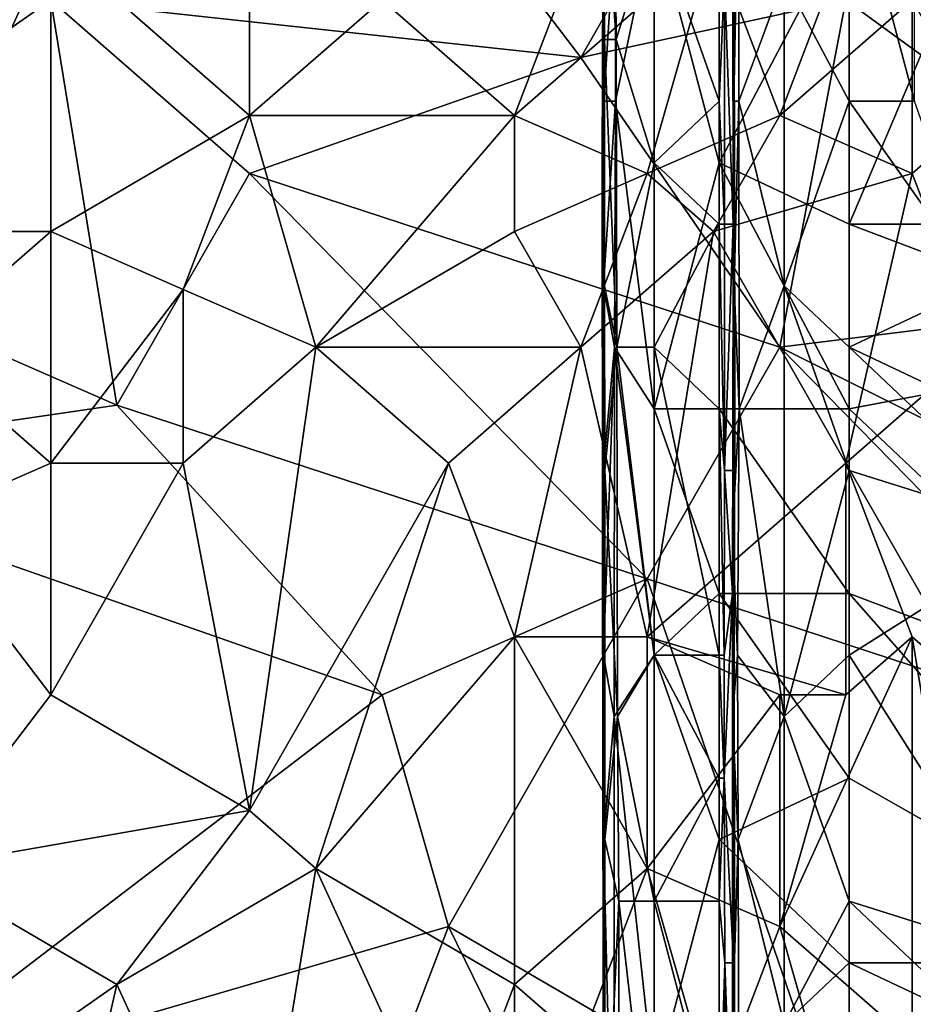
# Model space of a CAD drawing. Extents: x -161 to 11, y -10 to 160.
# Tile 408 of 499: x 0.8972 to 0.9574, y 0.0266 to 0.093. Entities that reach past the tile are written whole.
import ezdxf

# ---------------------------------------------------------------- set-up
doc = ezdxf.new("R2010")
doc.units = 0
doc.header["$MEASUREMENT"] = 0
doc.layers.get('0').update_dxf_attribs({"linetype": 'CONTINUOUS'})

msp = doc.modelspace()

# ---------------------------------------------------------------- linework, layer by layer
for points in [[(0.96631, 0.11388, 0.265104), (0.979723, 0.074818, 0.264842), (0.952897, 0.094349, 0.265301)], [(0.912657, 0.086537, 0.389202), (0.912657, 0.109974, 0.386248), (0.899244, 0.098255, 0.388387)], [(0.912657, 0.109974, 0.386248), (0.912657, 0.086537, 0.389202), (0.921599, 0.094349, 0.387775)], [(0.944343, 0.108257, 0.215595), (0.944343, 0.083357, 0.21563), (0.939953, 0.099957, 0.216033)], [(0.944343, 0.083357, 0.21563), (0.944343, 0.108257, 0.215595), (0.953122, 0.099957, 0.21555)], [(0.945323, 0.099957, 0.244349), (0.945334, 0.087507, 0.22932), (0.945325, 0.108257, 0.22932)], [(0.945644, 0.104107, 0.225563), (0.945325, 0.108257, 0.22932), (0.945334, 0.087507, 0.22932)], [(0.957512, 0.087507, 0.222852), (0.957512, 0.108257, 0.222836), (0.953122, 0.104107, 0.222799)], [(0.92607, 0.102162, 0.265732), (0.943955, 0.106068, 0.265396), (0.935013, 0.090443, 0.265636)], [(0.952897, 0.094349, 0.265301), (0.935013, 0.090443, 0.265636), (0.943955, 0.106068, 0.265396)], [(0.936606, 0.091657, 0.259377), (0.936522, 0.104107, 0.259377), (0.936446, 0.104107, 0.25562)], [(0.936606, 0.091657, 0.259377), (0.936446, 0.104107, 0.25562), (0.93651, 0.087507, 0.25562)], [(0.936489, 0.095807, 0.244349), (0.93651, 0.087507, 0.25562), (0.936446, 0.104107, 0.25562)], [(0.93731, 0.104107, 0.263134), (0.936522, 0.104107, 0.259377), (0.937395, 0.091657, 0.263134)], [(0.936606, 0.091657, 0.259377), (0.937395, 0.091657, 0.263134), (0.936522, 0.104107, 0.259377)], [(0.937395, 0.091657, 0.263134), (0.939953, 0.099957, 0.265201), (0.93731, 0.104107, 0.263134)], [(0.945644, 0.104107, 0.225563), (0.945334, 0.087507, 0.22932), (0.945659, 0.087507, 0.225563)], [(0.945659, 0.087507, 0.225563), (0.948733, 0.095807, 0.222838), (0.945644, 0.104107, 0.225563)], [(0.953122, 0.104107, 0.222799), (0.948733, 0.095807, 0.222838), (0.953122, 0.087507, 0.222804)], [(0.953122, 0.104107, 0.222799), (0.953122, 0.087507, 0.222804), (0.957512, 0.087507, 0.222852)], [(0.88136, 0.102162, 0.388191), (0.88136, 0.086537, 0.390163), (0.899244, 0.098255, 0.388387)], [(0.899244, 0.094349, 0.266424), (0.92607, 0.102162, 0.265732), (0.935013, 0.090443, 0.265636)], [(0.957368, 0.094349, 0.383673), (0.961839, 0.086537, 0.383443), (0.961839, 0.102162, 0.382091)], [(0.936558, 0.087507, 0.221806), (0.936494, 0.095807, 0.22932), (0.936515, 0.099957, 0.221806)], [(0.936515, 0.099957, 0.221806), (0.937343, 0.099957, 0.218049), (0.936558, 0.087507, 0.221806)], [(0.937349, 0.087507, 0.218049), (0.936558, 0.087507, 0.221806), (0.937343, 0.099957, 0.218049)], [(0.937343, 0.099957, 0.218049), (0.939953, 0.099957, 0.216033), (0.937349, 0.087507, 0.218049)], [(0.937349, 0.087507, 0.218049), (0.939953, 0.099957, 0.216033), (0.939953, 0.066757, 0.216064)], [(0.939953, 0.099957, 0.265201), (0.937395, 0.091657, 0.263134), (0.939953, 0.083357, 0.265152)], [(0.944343, 0.087507, 0.263578), (0.944343, 0.099957, 0.263522), (0.939953, 0.099957, 0.265201)], [(0.939953, 0.099957, 0.265201), (0.939953, 0.083357, 0.265152), (0.944343, 0.087507, 0.263578)], [(0.944343, 0.083357, 0.21563), (0.939953, 0.066757, 0.216064), (0.939953, 0.099957, 0.216033)], [(0.944343, 0.099957, 0.263522), (0.944343, 0.087507, 0.263578), (0.944708, 0.095807, 0.263134)], [(0.953122, 0.099957, 0.21555), (0.953122, 0.079207, 0.215581), (0.944343, 0.083357, 0.21563)], [(0.945323, 0.099957, 0.244349), (0.945336, 0.095807, 0.25562), (0.945341, 0.083357, 0.25562)], [(0.945378, 0.083357, 0.236834), (0.945323, 0.099957, 0.244349), (0.945341, 0.083357, 0.25562)], [(0.945334, 0.087507, 0.22932), (0.945323, 0.099957, 0.244349), (0.945378, 0.083357, 0.236834)], [(0.975071, 0.079207, 0.215667), (0.953122, 0.079207, 0.215581), (0.961902, 0.099957, 0.215587)], [(0.953122, 0.079207, 0.215581), (0.953122, 0.099957, 0.21555), (0.961902, 0.099957, 0.215587)], [(0.88136, 0.086537, 0.390163), (0.890302, 0.078724, 0.390817), (0.899244, 0.098255, 0.388387)], [(0.899244, 0.098255, 0.388387), (0.890302, 0.078724, 0.390817), (0.899244, 0.078724, 0.390543)], [(0.899244, 0.098255, 0.388387), (0.899244, 0.078724, 0.390543), (0.912657, 0.086537, 0.389202)], [(0.930542, 0.086537, 0.387892), (0.935013, 0.098255, 0.386178), (0.921599, 0.094349, 0.387775)], [(0.943955, 0.098255, 0.385231), (0.935013, 0.098255, 0.386178), (0.930542, 0.086537, 0.387892)], [(0.939484, 0.08263, 0.387218), (0.943955, 0.098255, 0.385231), (0.930542, 0.086537, 0.387892)], [(0.943955, 0.098255, 0.385231), (0.939484, 0.08263, 0.387218), (0.948426, 0.086537, 0.385734)], [(0.948426, 0.086537, 0.385734), (0.952897, 0.098255, 0.384036), (0.943955, 0.098255, 0.385231)], [(0.948426, 0.086537, 0.385734), (0.957368, 0.094349, 0.383673), (0.952897, 0.098255, 0.384036)], [(0.936489, 0.095807, 0.244349), (0.936528, 0.083357, 0.236834), (0.936459, 0.083357, 0.248106)], [(0.936459, 0.083357, 0.248106), (0.93651, 0.087507, 0.25562), (0.936489, 0.095807, 0.244349)], [(0.936494, 0.095807, 0.22932), (0.936528, 0.083357, 0.236834), (0.936489, 0.095807, 0.244349)], [(0.936558, 0.087507, 0.221806), (0.936528, 0.083357, 0.236834), (0.936494, 0.095807, 0.22932)], [(0.944343, 0.087507, 0.263578), (0.944698, 0.079207, 0.263134), (0.944708, 0.095807, 0.263134)], [(0.944708, 0.095807, 0.263134), (0.944698, 0.079207, 0.263134), (0.945279, 0.079207, 0.259377)], [(0.945279, 0.079207, 0.259377), (0.945274, 0.095807, 0.259377), (0.944708, 0.095807, 0.263134)], [(0.945279, 0.079207, 0.259377), (0.945336, 0.095807, 0.25562), (0.945274, 0.095807, 0.259377)], [(0.945341, 0.083357, 0.25562), (0.945336, 0.095807, 0.25562), (0.945279, 0.079207, 0.259377)], [(0.948733, 0.095807, 0.222838), (0.945659, 0.087507, 0.225563), (0.948733, 0.075057, 0.222932)], [(0.948733, 0.095807, 0.222838), (0.948733, 0.075057, 0.222932), (0.953122, 0.087507, 0.222804)], [(0.876889, 0.078724, 0.26714), (0.876889, 0.094349, 0.266954), (0.899244, 0.094349, 0.266424)], [(0.903715, 0.067005, 0.266454), (0.876889, 0.078724, 0.26714), (0.899244, 0.094349, 0.266424)], [(0.912657, 0.08263, 0.266215), (0.899244, 0.094349, 0.266424), (0.935013, 0.090443, 0.265636)], [(0.903715, 0.067005, 0.266454), (0.899244, 0.094349, 0.266424), (0.912657, 0.08263, 0.266215)], [(0.930542, 0.086537, 0.387892), (0.921599, 0.094349, 0.387775), (0.912657, 0.086537, 0.389202)], [(0.948426, 0.070912, 0.265371), (0.935013, 0.090443, 0.265636), (0.952897, 0.094349, 0.265301)], [(0.948426, 0.070912, 0.265371), (0.952897, 0.094349, 0.265301), (0.979723, 0.074818, 0.264842)], [(0.957368, 0.08263, 0.384611), (0.957368, 0.094349, 0.383673), (0.948426, 0.086537, 0.385734)], [(0.957368, 0.094349, 0.383673), (0.957368, 0.08263, 0.384611), (0.961839, 0.086537, 0.383443)], [(0.936606, 0.091657, 0.259377), (0.93651, 0.087507, 0.25562), (0.936608, 0.075057, 0.259377)], [(0.937395, 0.091657, 0.263134), (0.936606, 0.091657, 0.259377), (0.937441, 0.070907, 0.263134)], [(0.937441, 0.070907, 0.263134), (0.936606, 0.091657, 0.259377), (0.936608, 0.075057, 0.259377)], [(0.939953, 0.083357, 0.265152), (0.937395, 0.091657, 0.263134), (0.937441, 0.070907, 0.263134)], [(0.912657, 0.08263, 0.266215), (0.935013, 0.090443, 0.265636), (0.948426, 0.070912, 0.265371)], [(0.93651, 0.087507, 0.25562), (0.936459, 0.083357, 0.248106), (0.936485, 0.075057, 0.25562)], [(0.936558, 0.087507, 0.221806), (0.93648, 0.066757, 0.22932), (0.936528, 0.083357, 0.236834)], [(0.93648, 0.066757, 0.22932), (0.936558, 0.087507, 0.221806), (0.936531, 0.075057, 0.221806)], [(0.936485, 0.075057, 0.25562), (0.936608, 0.075057, 0.259377), (0.93651, 0.087507, 0.25562)], [(0.936558, 0.087507, 0.221806), (0.937349, 0.087507, 0.218049), (0.936531, 0.075057, 0.221806)], [(0.937287, 0.070907, 0.218049), (0.936531, 0.075057, 0.221806), (0.937349, 0.087507, 0.218049)], [(0.937349, 0.087507, 0.218049), (0.939953, 0.066757, 0.216064), (0.937287, 0.070907, 0.218049)], [(0.944343, 0.079207, 0.26355), (0.944343, 0.087507, 0.263578), (0.939953, 0.083357, 0.265152)], [(0.944343, 0.087507, 0.263578), (0.944343, 0.079207, 0.26355), (0.944698, 0.079207, 0.263134)], [(0.945334, 0.087507, 0.22932), (0.945378, 0.083357, 0.236834), (0.945362, 0.075057, 0.22932)], [(0.945659, 0.087507, 0.225563), (0.945334, 0.087507, 0.22932), (0.945362, 0.075057, 0.22932)], [(0.945659, 0.087507, 0.225563), (0.945362, 0.075057, 0.22932), (0.945694, 0.066757, 0.225563)], [(0.945694, 0.066757, 0.225563), (0.948733, 0.075057, 0.222932), (0.945659, 0.087507, 0.225563)], [(0.948733, 0.075057, 0.222932), (0.953122, 0.070907, 0.222842), (0.953122, 0.087507, 0.222804)], [(0.961902, 0.075057, 0.222909), (0.957512, 0.087507, 0.222852), (0.953122, 0.087507, 0.222804)], [(0.953122, 0.087507, 0.222804), (0.953122, 0.070907, 0.222842), (0.961902, 0.075057, 0.222909)], [(0.908186, 0.074818, 0.390466), (0.912657, 0.086537, 0.389202), (0.899244, 0.078724, 0.390543)], [(0.917128, 0.070912, 0.390222), (0.912657, 0.086537, 0.389202), (0.908186, 0.074818, 0.390466)], [(0.912657, 0.086537, 0.389202), (0.917128, 0.070912, 0.390222), (0.930542, 0.086537, 0.387892)], [(0.930542, 0.078724, 0.388532), (0.930542, 0.086537, 0.387892), (0.917128, 0.070912, 0.390222)], [(0.939484, 0.08263, 0.387218), (0.930542, 0.086537, 0.387892), (0.930542, 0.078724, 0.388532)], [(0.943955, 0.078724, 0.386925), (0.948426, 0.086537, 0.385734), (0.939484, 0.08263, 0.387218)], [(0.943955, 0.078724, 0.386925), (0.957368, 0.08263, 0.384611), (0.948426, 0.086537, 0.385734)], [(0.961839, 0.070912, 0.384394), (0.961839, 0.086537, 0.383443), (0.957368, 0.08263, 0.384611)], [(0.936459, 0.083357, 0.248106), (0.936528, 0.083357, 0.236834), (0.93648, 0.058456, 0.248106)], [(0.93648, 0.058456, 0.248106), (0.936485, 0.075057, 0.25562), (0.936459, 0.083357, 0.248106)], [(0.936528, 0.083357, 0.236834), (0.93648, 0.066757, 0.22932), (0.936515, 0.058456, 0.240592)], [(0.936515, 0.058456, 0.240592), (0.93648, 0.058456, 0.248106), (0.936528, 0.083357, 0.236834)], [(0.939953, 0.083357, 0.265152), (0.937441, 0.070907, 0.263134), (0.939953, 0.070907, 0.265094)], [(0.944343, 0.079207, 0.26355), (0.939953, 0.083357, 0.265152), (0.939953, 0.070907, 0.265094)], [(0.944343, 0.083357, 0.21563), (0.944343, 0.066757, 0.215637), (0.939953, 0.066757, 0.216064)], [(0.953122, 0.066757, 0.215563), (0.944343, 0.083357, 0.21563), (0.953122, 0.079207, 0.215581)], [(0.953122, 0.066757, 0.215563), (0.944343, 0.066757, 0.215637), (0.944343, 0.083357, 0.21563)], [(0.945341, 0.083357, 0.25562), (0.945279, 0.079207, 0.259377), (0.945371, 0.070907, 0.25562)], [(0.945378, 0.083357, 0.236834), (0.945341, 0.083357, 0.25562), (0.945371, 0.070907, 0.25562)], [(0.945378, 0.083357, 0.236834), (0.945402, 0.066757, 0.248106), (0.945362, 0.075057, 0.22932)], [(0.945402, 0.066757, 0.248106), (0.945378, 0.083357, 0.236834), (0.945371, 0.070907, 0.25562)], [(0.939484, 0.055287, 0.265557), (0.903715, 0.067005, 0.266454), (0.912657, 0.08263, 0.266215)], [(0.939484, 0.055287, 0.265557), (0.912657, 0.08263, 0.266215), (0.948426, 0.070912, 0.265371)], [(0.935013, 0.070912, 0.388568), (0.939484, 0.08263, 0.387218), (0.930542, 0.078724, 0.388532)], [(0.943955, 0.078724, 0.386925), (0.939484, 0.08263, 0.387218), (0.935013, 0.070912, 0.388568)], [(0.952897, 0.063099, 0.386459), (0.957368, 0.08263, 0.384611), (0.943955, 0.078724, 0.386925)], [(0.957368, 0.08263, 0.384611), (0.952897, 0.063099, 0.386459), (0.961839, 0.070912, 0.384394)], [(0.939953, 0.070907, 0.265094), (0.944343, 0.066757, 0.263575), (0.944343, 0.079207, 0.26355)], [(0.944343, 0.066757, 0.263575), (0.944701, 0.062606, 0.263134), (0.944343, 0.079207, 0.26355)], [(0.944701, 0.062606, 0.263134), (0.944698, 0.079207, 0.263134), (0.944343, 0.079207, 0.26355)], [(0.944701, 0.062606, 0.263134), (0.945279, 0.079207, 0.259377), (0.944698, 0.079207, 0.263134)], [(0.945279, 0.079207, 0.259377), (0.944701, 0.062606, 0.263134), (0.945274, 0.062606, 0.259377)], [(0.945371, 0.070907, 0.25562), (0.945279, 0.079207, 0.259377), (0.945274, 0.062606, 0.259377)], [(0.953122, 0.079207, 0.215581), (0.975071, 0.079207, 0.215667), (0.975071, 0.070907, 0.215655)], [(0.953122, 0.066757, 0.215563), (0.953122, 0.079207, 0.215581), (0.975071, 0.070907, 0.215655)], [(0.876889, 0.063099, 0.26713), (0.876889, 0.078724, 0.26714), (0.903715, 0.067005, 0.266454)], [(0.890302, 0.070912, 0.391541), (0.899244, 0.063099, 0.391819), (0.899244, 0.078724, 0.390543)], [(0.899244, 0.078724, 0.390543), (0.890302, 0.078724, 0.390817), (0.890302, 0.070912, 0.391541)], [(0.899244, 0.078724, 0.390543), (0.899244, 0.063099, 0.391819), (0.908186, 0.074818, 0.390466)], [(0.935013, 0.070912, 0.388568), (0.930542, 0.078724, 0.388532), (0.917128, 0.070912, 0.390222)], [(0.939484, 0.05138, 0.3891), (0.943955, 0.078724, 0.386925), (0.935013, 0.070912, 0.388568)], [(0.943955, 0.078724, 0.386925), (0.939484, 0.05138, 0.3891), (0.952897, 0.063099, 0.386459)], [(0.936485, 0.075057, 0.25562), (0.93648, 0.058456, 0.248106), (0.936518, 0.058456, 0.25562)], [(0.936531, 0.075057, 0.221806), (0.936514, 0.062606, 0.221806), (0.93648, 0.066757, 0.22932)], [(0.936608, 0.075057, 0.259377), (0.936485, 0.075057, 0.25562), (0.936633, 0.062606, 0.259377)], [(0.936518, 0.058456, 0.25562), (0.936633, 0.062606, 0.259377), (0.936485, 0.075057, 0.25562)], [(0.936531, 0.075057, 0.221806), (0.937287, 0.070907, 0.218049), (0.936514, 0.062606, 0.221806)], [(0.937441, 0.070907, 0.263134), (0.936608, 0.075057, 0.259377), (0.936633, 0.062606, 0.259377)], [(0.945694, 0.066757, 0.225563), (0.945362, 0.075057, 0.22932), (0.945248, 0.058456, 0.22932)], [(0.945362, 0.075057, 0.22932), (0.945359, 0.058456, 0.244349), (0.945248, 0.058456, 0.22932)], [(0.945359, 0.058456, 0.244349), (0.945362, 0.075057, 0.22932), (0.945402, 0.066757, 0.248106)], [(0.948733, 0.046006, 0.222842), (0.948733, 0.075057, 0.222932), (0.945694, 0.066757, 0.225563)], [(0.953122, 0.070907, 0.222842), (0.948733, 0.075057, 0.222932), (0.953122, 0.062606, 0.222874)], [(0.948733, 0.075057, 0.222932), (0.948733, 0.046006, 0.222842), (0.953122, 0.062606, 0.222874)], [(0.970681, 0.062606, 0.222968), (0.961902, 0.075057, 0.222909), (0.953122, 0.070907, 0.222842)], [(0.908186, 0.063099, 0.391331), (0.908186, 0.074818, 0.390466), (0.899244, 0.063099, 0.391819)], [(0.917128, 0.070912, 0.390222), (0.908186, 0.074818, 0.390466), (0.908186, 0.063099, 0.391331)], [(0.979723, 0.055287, 0.264834), (0.948426, 0.070912, 0.265371), (0.979723, 0.074818, 0.264842)], [(0.899244, 0.063099, 0.391819), (0.890302, 0.070912, 0.391541), (0.890302, 0.059193, 0.392498)], [(0.912657, 0.039662, 0.392534), (0.917128, 0.070912, 0.390222), (0.908186, 0.063099, 0.391331)], [(0.92607, 0.063099, 0.389988), (0.917128, 0.070912, 0.390222), (0.912657, 0.039662, 0.392534)], [(0.935013, 0.070912, 0.388568), (0.917128, 0.070912, 0.390222), (0.92607, 0.063099, 0.389988)], [(0.930542, 0.05138, 0.390194), (0.935013, 0.070912, 0.388568), (0.92607, 0.063099, 0.389988)], [(0.935013, 0.070912, 0.388568), (0.930542, 0.05138, 0.390194), (0.939484, 0.05138, 0.3891)], [(0.936514, 0.062606, 0.221806), (0.937287, 0.070907, 0.218049), (0.936531, 0.050156, 0.221806)], [(0.937262, 0.046006, 0.218049), (0.936531, 0.050156, 0.221806), (0.937287, 0.070907, 0.218049)], [(0.937441, 0.070907, 0.263134), (0.936633, 0.062606, 0.259377), (0.937487, 0.046006, 0.263134)], [(0.937287, 0.070907, 0.218049), (0.939953, 0.050156, 0.216094), (0.937262, 0.046006, 0.218049)], [(0.939953, 0.066757, 0.216064), (0.939953, 0.050156, 0.216094), (0.937287, 0.070907, 0.218049)], [(0.939953, 0.050156, 0.265046), (0.939953, 0.070907, 0.265094), (0.937441, 0.070907, 0.263134)], [(0.937441, 0.070907, 0.263134), (0.937487, 0.046006, 0.263134), (0.939953, 0.050156, 0.265046)], [(0.975252, 0.043568, 0.26489), (0.939484, 0.055287, 0.265557), (0.948426, 0.070912, 0.265371)], [(0.944343, 0.066757, 0.263575), (0.939953, 0.070907, 0.265094), (0.944343, 0.050156, 0.263506)], [(0.939953, 0.070907, 0.265094), (0.939953, 0.050156, 0.265046), (0.944343, 0.050156, 0.263506)], [(0.945371, 0.070907, 0.25562), (0.945274, 0.062606, 0.259377), (0.945402, 0.066757, 0.248106)], [(0.975252, 0.043568, 0.26489), (0.948426, 0.070912, 0.265371), (0.979723, 0.055287, 0.264834)], [(0.961839, 0.047474, 0.385428), (0.961839, 0.070912, 0.384394), (0.952897, 0.063099, 0.386459)], [(0.970681, 0.062606, 0.222968), (0.953122, 0.070907, 0.222842), (0.966291, 0.058456, 0.222935)], [(0.953122, 0.066757, 0.215563), (0.975071, 0.070907, 0.215655), (0.975071, 0.046006, 0.21571)], [(0.966291, 0.058456, 0.222935), (0.953122, 0.070907, 0.222842), (0.953122, 0.062606, 0.222874)], [(0.876889, 0.063099, 0.26713), (0.903715, 0.067005, 0.266454), (0.921599, 0.047474, 0.265907)], [(0.921599, 0.047474, 0.265907), (0.903715, 0.067005, 0.266454), (0.939484, 0.055287, 0.265557)], [(0.936515, 0.058456, 0.240592), (0.93648, 0.066757, 0.22932), (0.936514, 0.062606, 0.221806)], [(0.944343, 0.054306, 0.21568), (0.939953, 0.066757, 0.216064), (0.944343, 0.066757, 0.215637)], [(0.944343, 0.054306, 0.21568), (0.939953, 0.050156, 0.216094), (0.939953, 0.066757, 0.216064)], [(0.944343, 0.066757, 0.215637), (0.953122, 0.066757, 0.215563), (0.953122, 0.054306, 0.215593)], [(0.953122, 0.054306, 0.215593), (0.944343, 0.054306, 0.21568), (0.944343, 0.066757, 0.215637)], [(0.944343, 0.066757, 0.263575), (0.944343, 0.050156, 0.263506), (0.944674, 0.050156, 0.263134)], [(0.944343, 0.066757, 0.263575), (0.944674, 0.050156, 0.263134), (0.944701, 0.062606, 0.263134)], [(0.945694, 0.066757, 0.225563), (0.945248, 0.058456, 0.22932), (0.945571, 0.050156, 0.225563)], [(0.945346, 0.050156, 0.25562), (0.945402, 0.066757, 0.248106), (0.945274, 0.062606, 0.259377)], [(0.945359, 0.058456, 0.244349), (0.945402, 0.066757, 0.248106), (0.945346, 0.050156, 0.25562)], [(0.945571, 0.050156, 0.225563), (0.948733, 0.046006, 0.222842), (0.945694, 0.066757, 0.225563)], [(0.953122, 0.054306, 0.215593), (0.953122, 0.066757, 0.215563), (0.975071, 0.046006, 0.21571)], [(0.885831, 0.02013, 0.266597), (0.876889, 0.063099, 0.26713), (0.921599, 0.047474, 0.265907)], [(0.899244, 0.063099, 0.391819), (0.890302, 0.059193, 0.392498), (0.899244, 0.047474, 0.392917)], [(0.899244, 0.063099, 0.391819), (0.899244, 0.047474, 0.392917), (0.908186, 0.063099, 0.391331)], [(0.899244, 0.047474, 0.392917), (0.912657, 0.039662, 0.392534), (0.908186, 0.063099, 0.391331)], [(0.912657, 0.039662, 0.392534), (0.917128, 0.035755, 0.392383), (0.92607, 0.063099, 0.389988)], [(0.92607, 0.063099, 0.389988), (0.917128, 0.035755, 0.392383), (0.930542, 0.05138, 0.390194)], [(0.952897, 0.047474, 0.387206), (0.952897, 0.063099, 0.386459), (0.939484, 0.05138, 0.3891)], [(0.952897, 0.063099, 0.386459), (0.957368, 0.05138, 0.386185), (0.961839, 0.047474, 0.385428)], [(0.952897, 0.063099, 0.386459), (0.952897, 0.047474, 0.387206), (0.957368, 0.05138, 0.386185)], [(0.936514, 0.062606, 0.221806), (0.936484, 0.054306, 0.22932), (0.936515, 0.058456, 0.240592)], [(0.936531, 0.050156, 0.221806), (0.936484, 0.054306, 0.22932), (0.936514, 0.062606, 0.221806)], [(0.936633, 0.062606, 0.259377), (0.936518, 0.058456, 0.25562), (0.936497, 0.046006, 0.25562)], [(0.936497, 0.046006, 0.25562), (0.936617, 0.037706, 0.259377), (0.936633, 0.062606, 0.259377)], [(0.936617, 0.037706, 0.259377), (0.937487, 0.046006, 0.263134), (0.936633, 0.062606, 0.259377)], [(0.945248, 0.054306, 0.259377), (0.944701, 0.062606, 0.263134), (0.944674, 0.050156, 0.263134)], [(0.945248, 0.054306, 0.259377), (0.945274, 0.062606, 0.259377), (0.944701, 0.062606, 0.263134)], [(0.945274, 0.062606, 0.259377), (0.945248, 0.054306, 0.259377), (0.945346, 0.050156, 0.25562)], [(0.948733, 0.046006, 0.222842), (0.953122, 0.050156, 0.222826), (0.953122, 0.062606, 0.222874)], [(0.953122, 0.050156, 0.222826), (0.966291, 0.058456, 0.222935), (0.953122, 0.062606, 0.222874)], [(0.890302, 0.059193, 0.392498), (0.890302, 0.035755, 0.394203), (0.899244, 0.047474, 0.392917)], [(0.936518, 0.058456, 0.25562), (0.93648, 0.058456, 0.248106), (0.936497, 0.046006, 0.25562)], [(0.93648, 0.058456, 0.248106), (0.936515, 0.058456, 0.240592), (0.936489, 0.041856, 0.248106)], [(0.936489, 0.041856, 0.248106), (0.936497, 0.046006, 0.25562), (0.93648, 0.058456, 0.248106)], [(0.936484, 0.054306, 0.22932), (0.936489, 0.041856, 0.248106), (0.936515, 0.058456, 0.240592)], [(0.945571, 0.050156, 0.225563), (0.945248, 0.058456, 0.22932), (0.94523, 0.046006, 0.22932)], [(0.945248, 0.058456, 0.22932), (0.945322, 0.050156, 0.236834), (0.94523, 0.046006, 0.22932)], [(0.945248, 0.058456, 0.22932), (0.945359, 0.058456, 0.244349), (0.945322, 0.050156, 0.236834)], [(0.945322, 0.050156, 0.236834), (0.945359, 0.058456, 0.244349), (0.945346, 0.050156, 0.25562)], [(0.966291, 0.029406, 0.222998), (0.966291, 0.058456, 0.222935), (0.953122, 0.050156, 0.222826)], [(0.921599, 0.047474, 0.265907), (0.939484, 0.055287, 0.265557), (0.92607, 0.031849, 0.265798)], [(0.939484, 0.055287, 0.265557), (0.952897, 0.016224, 0.265308), (0.92607, 0.031849, 0.265798)], [(0.939484, 0.055287, 0.265557), (0.975252, 0.043568, 0.26489), (0.952897, 0.016224, 0.265308)], [(0.936489, 0.041856, 0.248106), (0.936484, 0.054306, 0.22932), (0.936502, 0.041856, 0.240592)], [(0.936535, 0.041856, 0.236834), (0.936502, 0.041856, 0.240592), (0.936484, 0.054306, 0.22932)], [(0.936489, 0.041856, 0.225563), (0.936535, 0.041856, 0.236834), (0.936484, 0.054306, 0.22932)], [(0.936484, 0.054306, 0.22932), (0.936531, 0.050156, 0.221806), (0.936489, 0.041856, 0.225563)], [(0.944343, 0.037706, 0.21563), (0.939953, 0.050156, 0.216094), (0.944343, 0.054306, 0.21568)], [(0.944343, 0.054306, 0.21568), (0.953122, 0.054306, 0.215593), (0.953122, 0.041856, 0.215592)], [(0.953122, 0.041856, 0.215592), (0.944343, 0.037706, 0.21563), (0.944343, 0.054306, 0.21568)], [(0.944689, 0.041856, 0.263134), (0.945248, 0.054306, 0.259377), (0.944674, 0.050156, 0.263134)], [(0.944689, 0.041856, 0.263134), (0.945301, 0.029406, 0.259377), (0.945248, 0.054306, 0.259377)], [(0.945369, 0.033556, 0.25562), (0.945346, 0.050156, 0.25562), (0.945248, 0.054306, 0.259377)], [(0.945369, 0.033556, 0.25562), (0.945248, 0.054306, 0.259377), (0.945301, 0.029406, 0.259377)], [(0.953122, 0.054306, 0.215593), (0.975071, 0.046006, 0.21571), (0.975071, 0.029406, 0.215738)], [(0.975071, 0.029406, 0.215738), (0.953122, 0.041856, 0.215592), (0.953122, 0.054306, 0.215593)], [(0.917128, 0.035755, 0.392383), (0.930542, 0.027943, 0.391385), (0.930542, 0.05138, 0.390194)], [(0.939484, 0.035755, 0.389884), (0.939484, 0.05138, 0.3891), (0.930542, 0.05138, 0.390194)], [(0.930542, 0.05138, 0.390194), (0.930542, 0.027943, 0.391385), (0.939484, 0.035755, 0.389884)], [(0.952897, 0.047474, 0.387206), (0.939484, 0.05138, 0.3891), (0.948426, 0.047474, 0.38796)], [(0.948426, 0.047474, 0.38796), (0.939484, 0.05138, 0.3891), (0.939484, 0.035755, 0.389884)], [(0.948426, 0.031849, 0.388695), (0.957368, 0.05138, 0.386185), (0.952897, 0.047474, 0.387206)], [(0.948426, 0.031849, 0.388695), (0.957368, 0.024037, 0.387344), (0.957368, 0.05138, 0.386185)], [(0.961839, 0.024037, 0.386372), (0.961839, 0.047474, 0.385428), (0.957368, 0.05138, 0.386185)], [(0.957368, 0.05138, 0.386185), (0.957368, 0.024037, 0.387344), (0.961839, 0.024037, 0.386372)], [(0.936535, 0.037706, 0.221806), (0.936489, 0.041856, 0.225563), (0.936531, 0.050156, 0.221806)], [(0.936531, 0.050156, 0.221806), (0.937262, 0.046006, 0.218049), (0.936535, 0.037706, 0.221806)], [(0.939953, 0.021106, 0.216105), (0.937262, 0.046006, 0.218049), (0.939953, 0.050156, 0.216094)], [(0.937487, 0.046006, 0.263134), (0.939953, 0.033556, 0.264984), (0.939953, 0.050156, 0.265046)], [(0.944343, 0.041856, 0.263522), (0.944343, 0.050156, 0.263506), (0.939953, 0.050156, 0.265046)], [(0.944343, 0.037706, 0.21563), (0.939953, 0.021106, 0.216105), (0.939953, 0.050156, 0.216094)], [(0.939953, 0.050156, 0.265046), (0.939953, 0.033556, 0.264984), (0.944343, 0.041856, 0.263522)], [(0.944343, 0.050156, 0.263506), (0.944343, 0.041856, 0.263522), (0.944689, 0.041856, 0.263134)], [(0.944689, 0.041856, 0.263134), (0.944674, 0.050156, 0.263134), (0.944343, 0.050156, 0.263506)], [(0.945571, 0.050156, 0.225563), (0.94523, 0.046006, 0.22932), (0.945624, 0.037706, 0.225563)], [(0.94523, 0.046006, 0.22932), (0.945322, 0.050156, 0.236834), (0.945365, 0.029406, 0.236834)], [(0.945322, 0.050156, 0.236834), (0.945346, 0.050156, 0.25562), (0.94538, 0.033556, 0.248106)], [(0.945365, 0.029406, 0.236834), (0.945322, 0.050156, 0.236834), (0.94538, 0.033556, 0.248106)], [(0.945346, 0.050156, 0.25562), (0.945369, 0.033556, 0.25562), (0.94538, 0.033556, 0.248106)], [(0.945624, 0.037706, 0.225563), (0.948733, 0.046006, 0.222842), (0.945571, 0.050156, 0.225563)], [(0.953122, 0.050156, 0.222826), (0.948733, 0.046006, 0.222842), (0.953122, 0.033556, 0.222822)], [(0.953122, 0.033556, 0.222822), (0.966291, 0.029406, 0.222998), (0.953122, 0.050156, 0.222826)], [(0.885831, 0.02013, 0.266597), (0.921599, 0.047474, 0.265907), (0.92607, 0.031849, 0.265798)], [(0.912657, 0.039662, 0.392534), (0.899244, 0.047474, 0.392917), (0.890302, 0.035755, 0.394203)], [(0.939484, 0.035755, 0.389884), (0.948426, 0.031849, 0.388695), (0.948426, 0.047474, 0.38796)], [(0.948426, 0.031849, 0.388695), (0.952897, 0.047474, 0.387206), (0.948426, 0.047474, 0.38796)], [(0.936497, 0.046006, 0.25562), (0.936489, 0.041856, 0.248106), (0.936505, 0.029406, 0.251863)], [(0.93654, 0.025256, 0.25562), (0.936617, 0.037706, 0.259377), (0.936497, 0.046006, 0.25562)], [(0.936497, 0.046006, 0.25562), (0.936505, 0.029406, 0.251863), (0.93654, 0.025256, 0.25562)], [(0.937262, 0.046006, 0.218049), (0.937256, 0.008655, 0.218049), (0.936535, 0.037706, 0.221806)], [(0.937487, 0.046006, 0.263134), (0.936617, 0.037706, 0.259377), (0.937572, 0.033556, 0.263134)], [(0.937256, 0.008655, 0.218049), (0.937262, 0.046006, 0.218049), (0.939953, 0.021106, 0.216105)], [(0.937572, 0.033556, 0.263134), (0.939953, 0.033556, 0.264984), (0.937487, 0.046006, 0.263134)], [(0.945624, 0.037706, 0.225563), (0.94523, 0.046006, 0.22932), (0.945234, 0.025256, 0.22932)], [(0.94523, 0.046006, 0.22932), (0.945365, 0.029406, 0.236834), (0.945234, 0.025256, 0.22932)], [(0.948733, 0.046006, 0.222842), (0.945624, 0.037706, 0.225563), (0.948733, 0.025256, 0.222943)], [(0.948733, 0.046006, 0.222842), (0.948733, 0.025256, 0.222943), (0.953122, 0.033556, 0.222822)], [(0.979723, 0.031849, 0.264801), (0.952897, 0.016224, 0.265308), (0.975252, 0.043568, 0.26489)], [(0.936502, 0.041856, 0.240592), (0.936527, 0.037706, 0.236834), (0.936489, 0.041856, 0.248106)], [(0.936535, 0.041856, 0.236834), (0.936489, 0.041856, 0.225563), (0.936527, 0.037706, 0.236834)], [(0.936489, 0.041856, 0.248106), (0.936527, 0.037706, 0.236834), (0.936505, 0.029406, 0.251863)], [(0.936489, 0.041856, 0.225563), (0.936535, 0.037706, 0.221806), (0.936531, 0.025256, 0.233077)], [(0.936531, 0.025256, 0.233077), (0.936527, 0.037706, 0.236834), (0.936489, 0.041856, 0.225563)], [(0.936502, 0.041856, 0.240592), (0.936535, 0.041856, 0.236834), (0.936527, 0.037706, 0.236834)], [(0.939953, 0.033556, 0.264984), (0.944343, 0.033556, 0.263541), (0.944343, 0.041856, 0.263522)], [(0.944343, 0.033556, 0.263541), (0.944689, 0.041856, 0.263134), (0.944343, 0.041856, 0.263522)], [(0.944343, 0.037706, 0.21563), (0.953122, 0.041856, 0.215592), (0.953122, 0.029406, 0.215635)], [(0.944343, 0.033556, 0.263541), (0.94473, 0.029406, 0.263134), (0.944689, 0.041856, 0.263134)], [(0.944689, 0.041856, 0.263134), (0.94473, 0.029406, 0.263134), (0.945301, 0.029406, 0.259377)], [(0.953122, 0.029406, 0.215635), (0.953122, 0.041856, 0.215592), (0.975071, 0.029406, 0.215738)], [(0.903715, 0.027943, 0.393874), (0.912657, 0.039662, 0.392534), (0.890302, 0.035755, 0.394203)], [(0.903715, 0.027943, 0.393874), (0.917128, 0.035755, 0.392383), (0.912657, 0.039662, 0.392534)], [(0.93648, 0.008655, 0.221806), (0.936531, 0.025256, 0.233077), (0.936535, 0.037706, 0.221806)], [(0.936535, 0.037706, 0.221806), (0.937256, 0.008655, 0.218049), (0.93648, 0.008655, 0.221806)], [(0.936505, 0.029406, 0.251863), (0.936527, 0.037706, 0.236834), (0.936523, 0.021106, 0.248106)], [(0.936527, 0.037706, 0.236834), (0.936531, 0.025256, 0.233077), (0.936523, 0.021106, 0.248106)], [(0.93654, 0.025256, 0.25562), (0.936609, 0.012805, 0.259377), (0.936617, 0.037706, 0.259377)], [(0.936609, 0.012805, 0.259377), (0.937572, 0.033556, 0.263134), (0.936617, 0.037706, 0.259377)], [(0.944343, 0.037706, 0.21563), (0.944343, 0.021106, 0.215679), (0.939953, 0.021106, 0.216105)], [(0.953122, 0.029406, 0.215635), (0.944343, 0.021106, 0.215679), (0.944343, 0.037706, 0.21563)], [(0.945624, 0.037706, 0.225563), (0.945234, 0.025256, 0.22932), (0.945663, 0.016956, 0.225563)], [(0.945663, 0.016956, 0.225563), (0.948733, 0.025256, 0.222943), (0.945624, 0.037706, 0.225563)], [(0.890302, 0.035755, 0.394203), (0.88136, 0.012318, 0.396212), (0.903715, 0.027943, 0.393874)], [(0.912657, 0.008412, 0.394195), (0.917128, 0.035755, 0.392383), (0.903715, 0.027943, 0.393874)], [(0.917128, 0.035755, 0.392383), (0.912657, 0.008412, 0.394195), (0.92607, 0.016224, 0.392462)], [(0.930542, 0.027943, 0.391385), (0.917128, 0.035755, 0.392383), (0.92607, 0.016224, 0.392462)], [(0.935013, 0.024037, 0.390999), (0.939484, 0.035755, 0.389884), (0.930542, 0.027943, 0.391385)], [(0.939484, 0.035755, 0.389884), (0.935013, 0.024037, 0.390999), (0.943955, 0.02013, 0.389881)], [(0.948426, 0.031849, 0.388695), (0.939484, 0.035755, 0.389884), (0.943955, 0.02013, 0.389881)], [(0.936609, 0.012805, 0.259377), (0.937566, 0.004505, 0.263134), (0.937572, 0.033556, 0.263134)], [(0.939953, 0.012805, 0.26497), (0.937572, 0.033556, 0.263134), (0.937566, 0.004505, 0.263134)], [(0.939953, 0.033556, 0.264984), (0.937572, 0.033556, 0.263134), (0.939953, 0.012805, 0.26497)], [(0.944343, 0.033556, 0.263541), (0.939953, 0.033556, 0.264984), (0.944343, 0.016956, 0.263577)], [(0.939953, 0.033556, 0.264984), (0.939953, 0.012805, 0.26497), (0.944343, 0.016956, 0.263577)], [(0.944343, 0.033556, 0.263541), (0.944343, 0.016956, 0.263577), (0.94473, 0.029406, 0.263134)], [(0.945315, 0.012805, 0.259377), (0.945369, 0.033556, 0.25562), (0.945301, 0.029406, 0.259377)], [(0.945315, 0.012805, 0.259377), (0.94539, 0.004505, 0.25562), (0.945369, 0.033556, 0.25562)], [(0.945365, 0.029406, 0.236834), (0.94538, 0.033556, 0.248106), (0.945375, 0.021106, 0.244349)], [(0.94538, 0.033556, 0.248106), (0.945369, 0.033556, 0.25562), (0.945375, 0.021106, 0.244349)], [(0.945375, 0.021106, 0.244349), (0.945369, 0.033556, 0.25562), (0.94539, 0.004505, 0.25562)], [(0.948733, 0.025256, 0.222943), (0.953122, 0.016956, 0.222893), (0.953122, 0.033556, 0.222822)], [(0.966291, 0.021106, 0.22301), (0.966291, 0.029406, 0.222998), (0.953122, 0.033556, 0.222822)], [(0.966291, 0.021106, 0.22301), (0.953122, 0.033556, 0.222822), (0.953122, 0.016956, 0.222893)], [(0.917128, 0.008412, 0.265977), (0.885831, 0.02013, 0.266597), (0.92607, 0.031849, 0.265798)], [(0.939484, 0.004505, 0.265588), (0.917128, 0.008412, 0.265977), (0.92607, 0.031849, 0.265798)], [(0.939484, 0.004505, 0.265588), (0.92607, 0.031849, 0.265798), (0.952897, 0.016224, 0.265308)], [(0.943955, 0.02013, 0.389881), (0.952897, 0.016224, 0.388497), (0.948426, 0.031849, 0.388695)], [(0.957368, 0.024037, 0.387344), (0.948426, 0.031849, 0.388695), (0.952897, 0.016224, 0.388497)], [(0.952897, 0.016224, 0.265308), (0.979723, 0.031849, 0.264801), (0.979723, 0.012318, 0.264809)], [(0.936523, 0.021106, 0.248106), (0.93654, 0.025256, 0.25562), (0.936505, 0.029406, 0.251863)], [(0.944343, 0.021106, 0.215679), (0.953122, 0.029406, 0.215635), (0.953122, 0.012805, 0.215629)], [(0.94473, 0.029406, 0.263134), (0.944343, 0.016956, 0.263577), (0.944749, 0.016956, 0.263134)], [(0.945301, 0.029406, 0.259377), (0.94473, 0.029406, 0.263134), (0.945315, 0.012805, 0.259377)], [(0.94473, 0.029406, 0.263134), (0.944749, 0.016956, 0.263134), (0.945315, 0.012805, 0.259377)], [(0.945365, 0.029406, 0.236834), (0.945375, 0.021106, 0.244349), (0.945234, 0.025256, 0.22932)], [(0.953122, 0.029406, 0.215635), (0.975071, 0.029406, 0.215738), (0.970681, 0.021106, 0.215734)], [(0.953122, 0.012805, 0.215629), (0.953122, 0.029406, 0.215635), (0.970681, 0.021106, 0.215734)], [(0.899244, 0.008412, 0.395286), (0.903715, 0.027943, 0.393874), (0.88136, 0.012318, 0.396212)], [(0.903715, 0.027943, 0.393874), (0.899244, 0.008412, 0.395286), (0.912657, 0.008412, 0.394195)], [(0.92607, 0.016224, 0.392462), (0.930542, 0.008412, 0.392248), (0.930542, 0.027943, 0.391385)], [(0.935013, 0.024037, 0.390999), (0.930542, 0.027943, 0.391385), (0.930542, 0.008412, 0.392248)]]:
    msp.add_3dface(points)

doc.saveas('drawing.dxf')
